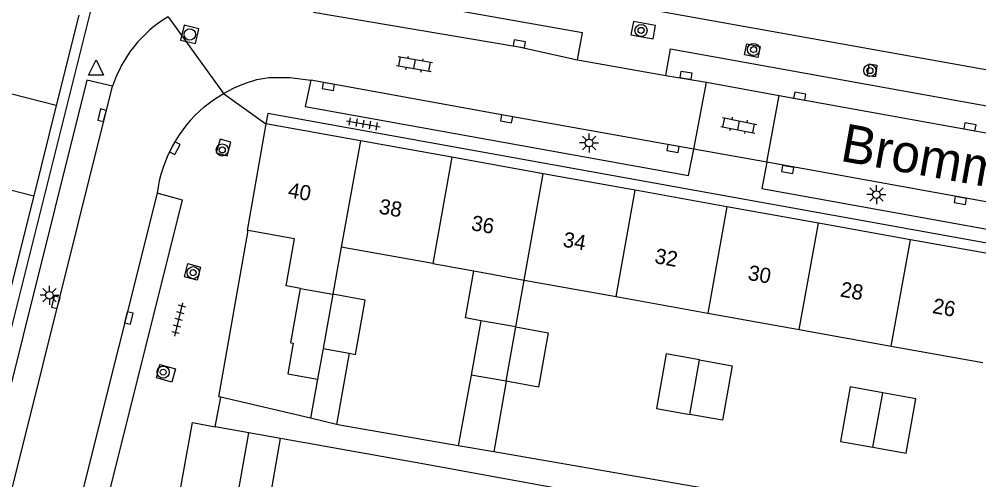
# Model space of a CAD drawing. Extents: x 131000 to 133014, y 396499 to 399001.
# Drawn here: x 131356 to 131419.2, y 397956.8 to 397987.2 of the extents above; entities that cross this region are included whole.
import ezdxf

# ---------------------------------------------------------------- set-up
doc = ezdxf.new("R2010")
doc.units = 0
for name, color, linetype in [('gg-afsc-erfafscheiding', 7, 'Continuous'), ('gg-afsc-muur', 7, 'Continuous'), ('gg-anno-huisnummerreeks BGT', 7, 'Continuous'), ('gg-anno-openbare ruimte label', 7, 'Continuous'), ('gg-bbg-bijgebouw', 7, 'Continuous'), ('gg-bbg-gedigitaliseerde bebouwing', 7, 'Continuous'), ('gg-bbg-gedigitaliseerde bijgebouw', 7, 'Continuous'), ('gg-bbg-hoofdgebouw', 7, 'Continuous'), ('gg-bbg-luifel en loopbrug', 7, 'Continuous'), ('gg-bbg-tussenscheiding', 7, 'Continuous'), ('gg-knt-verharding', 7, 'Continuous'), ('gg-knt-verharding nz', 7, 'Continuous'), ('gt-grn-weggrens', 7, 'Continuous'), ('gt-symb-boom', 7, 'Continuous'), ('gt-symb-klinker verharding', 7, 'Continuous'), ('gt-symb-kolk', 7, 'Continuous'), ('gt-symb-lichtmast', 7, 'Continuous'), ('gt-symb-rioolschacht', 7, 'Continuous'), ('gt-symb-tegel verharding', 7, 'Continuous'), ('gt-symb-waterafsluiter', 7, 'Continuous')]:
    doc.layers.add(name, color=color, linetype=linetype)

# ---------------------------------------------------------------- blocks, each defined once
blk = doc.blocks.new('gt0-KL1')
at = {"layer": 'gt-symb-klinker verharding'}
for p, q in [((-1.15, 0.3), (1.15, 0.3)), ((-1, -0.3), (-1, 0.3)), ((-0.5, 0.3), (-0.5, 0.45)), ((0, -0.3), (0, 0.3)), ((0.5, 0.3), (0.5, 0.45)), ((1, -0.3), (1, 0.3)), ((-1.15, -0.3), (1.15, -0.3)), ((-0.5, -0.45), (-0.5, -0.3)), ((0.5, -0.45), (0.5, -0.3))]:
    blk.add_line(p, q, dxfattribs=at)
blk = doc.blocks.new('gt0-KOLK')
at = {"layer": 'gt-symb-kolk'}
blk.add_lwpolyline([(0, 0), (0.375, 0), (0.375, 0.4), (-0.375, 0.4), (-0.375, 0), (0, 0)], dxfattribs=at)
blk = doc.blocks.new('gt0-RS')
at = {"layer": 'gt-symb-rioolschacht'}
blk.add_lwpolyline([(-0.5, -0.5), (0.5, -0.5), (0.5, 0.5), (-0.5, 0.5)], close=True, dxfattribs=at)
blk.add_circle((0, 0), 0.375, dxfattribs=at)
blk = doc.blocks.new('gt0-LMAST')
at = {"layer": 'gt-symb-lichtmast'}
for p, q in [((-0.182, 0.173), (-0.447, 0.438)), ((-0.005, 0.246), (-0.005, 0.621)), ((0.172, 0.173), (0.437, 0.438)), ((-0.255, -0.004), (-0.63, -0.004)), ((-0.182, -0.181), (-0.447, -0.446)), ((-0.005, -0.254), (-0.005, -0.629)), ((0.437, -0.446), (0.172, -0.181)), ((0.245, -0.004), (0.62, -0.004))]:
    blk.add_line(p, q, dxfattribs=at)
blk.add_circle((-0.005, -0.004), 0.25, dxfattribs=at)
blk = doc.blocks.new('gt0-BOOM')
at = {"layer": 'gt-symb-boom'}
for radius in [0.4, 0.2]:
    blk.add_circle((0, 0), radius, dxfattribs=at)
blk = doc.blocks.new('gt0-TEG1')
at = {"layer": 'gt-symb-tegel verharding'}
for p, q in [((-1.125, 0), (1.125, 0)), ((-0.9, -0.25), (-0.9, 0.25)), ((-0.45, -0.25), (-0.45, 0.25)), ((0, -0.25), (0, 0.25)), ((0.45, -0.25), (0.45, 0.25)), ((0.9, -0.25), (0.9, 0.25))]:
    blk.add_line(p, q, dxfattribs=at)
blk = doc.blocks.new('gt0-WAFSL')
at = {"layer": 'gt-symb-waterafsluiter'}
for p, q in [((-0.5, -0.333), (0, 0.667)), ((0, 0.667), (0.5, -0.333)), ((0.5, -0.333), (-0.5, -0.333))]:
    blk.add_line(p, q, dxfattribs=at)

msp = doc.modelspace()

# ---------------------------------------------------------------- linework, layer by layer
at = {"layer": 'gg-afsc-erfafscheiding'}
for p, q in [((131368.961, 397960.315), (131369.324, 397962.274)), ((131375.225, 397960.884), (131369.324, 397962.274)), ((131371.169, 397959.921), (131368.961, 397960.315)), ((131382.737, 397957.854), (131373.243, 397959.55)), ((131421.109, 397952.825), (131387.293, 397958.67)), ((131384.775, 397957.484), (131382.737, 397957.854)), ((131394.143, 397955.781), (131384.775, 397957.484))]:
    msp.add_line(p, q, dxfattribs=at)
msp.add_lwpolyline([(131384.96, 397959.074), (131377.269, 397960.403), (131376.933, 397960.482)], dxfattribs=at)
at = {"layer": 'gg-afsc-muur'}
for points in [[(131369.324, 397962.274), (131369.2, 397962.307), (131371.127, 397973.246)], [(131365.48, 397949.663), (131367.46, 397960.597), (131368.961, 397960.315)]]:
    msp.add_lwpolyline(points, dxfattribs=at)
at = {"layer": 'gg-bbg-bijgebouw'}
msp.add_line((131373.936, 397965.854), (131374.569, 397969.438), dxfattribs=at)
at = {"layer": 'gg-bbg-gedigitaliseerde bebouwing'}
for p, q in [((131377.252, 397972.159), (131376.695, 397969.056)), ((131383.278, 397971.074), (131377.252, 397972.159))]:
    msp.add_line(p, q, dxfattribs=at)
at = {"layer": 'gg-bbg-gedigitaliseerde bijgebouw'}
for p, q in [((131386.453, 397967.311), (131385.812, 397963.732)), ((131388.754, 397966.899), (131386.453, 397967.311)), ((131376.052, 397965.48), (131375.69, 397963.471)), ((131376.052, 397965.48), (131377.777, 397965.169)), ((131388.114, 397963.318), (131385.812, 397963.732))]:
    msp.add_line(p, q, dxfattribs=at)
for points in [[(131377.777, 397965.169), (131378.189, 397965.095), (131378.833, 397968.671), (131376.695, 397969.056)], [(131388.754, 397966.899), (131390.884, 397966.515), (131390.241, 397962.936), (131388.114, 397963.318)], [(131373.936, 397965.854), (131374.097, 397965.826), (131373.742, 397963.815), (131375.69, 397963.471)], [(131400.837, 397964.733), (131398.65, 397965.126), (131398.005, 397961.538), (131400.198, 397961.143)], [(131400.837, 397964.733), (131403.002, 397964.344), (131402.357, 397960.756), (131400.198, 397961.143)], [(131412.911, 397962.56), (131410.763, 397962.946), (131410.118, 397959.358), (131412.264, 397958.972)], [(131412.264, 397958.972), (131414.454, 397958.579), (131415.099, 397962.167), (131412.911, 397962.56)]]:
    msp.add_lwpolyline(points, dxfattribs=at)
at = {"layer": 'gg-bbg-hoofdgebouw'}
for p, q in [((131359.973, 397987.438), (131358.486, 397981.491)), ((131358.486, 397981.491), (131356.999, 397975.544)), ((131378.51, 397979.161), (131372.29, 397980.28)), ((131384.533, 397978.078), (131378.51, 397979.161)), ((131390.556, 397976.995), (131384.533, 397978.078)), ((131396.61, 397975.907), (131390.556, 397976.995)), ((131356.999, 397975.544), (131355.513, 397969.598)), ((131402.633, 397974.823), (131396.61, 397975.907)), ((131408.677, 397973.737), (131402.633, 397974.823)), ((131414.728, 397972.648), (131408.677, 397973.737)), ((131420.772, 397971.562), (131414.728, 397972.648)), ((131383.278, 397971.074), (131385.981, 397970.587)), ((131385.981, 397970.587), (131389.305, 397969.989)), ((131389.305, 397969.989), (131395.351, 397968.901)), ((131395.351, 397968.901), (131401.386, 397967.815)), ((131401.386, 397967.815), (131407.417, 397966.729)), ((131407.417, 397966.729), (131413.466, 397965.64)), ((131413.466, 397965.64), (131419.505, 397964.553))]:
    msp.add_line(p, q, dxfattribs=at)
for points in [[(131372.29, 397980.28), (131371.048, 397973.26), (131371.127, 397973.246)], [(131374.569, 397969.438), (131373.632, 397969.604), (131374.181, 397972.706), (131371.127, 397973.246)]]:
    msp.add_lwpolyline(points, dxfattribs=at)
at = {"layer": 'gg-bbg-luifel en loopbrug'}
for p, q in [((131388.754, 397966.899), (131389.305, 397969.989)), ((131377.777, 397965.169), (131376.933, 397960.482)), ((131375.69, 397963.471), (131375.225, 397960.884)), ((131385.812, 397963.732), (131384.96, 397959.074)), ((131388.114, 397963.318), (131387.293, 397958.67)), ((131376.933, 397960.482), (131375.225, 397960.884)), ((131370.415, 397955.712), (131371.169, 397959.921)), ((131373.243, 397959.55), (131371.169, 397959.921)), ((131372.514, 397955.331), (131373.243, 397959.55)), ((131387.293, 397958.67), (131384.96, 397959.074))]:
    msp.add_line(p, q, dxfattribs=at)
msp.add_lwpolyline([(131386.453, 397967.311), (131385.434, 397967.492), (131385.981, 397970.587)], dxfattribs=at)
at = {"layer": 'gg-bbg-tussenscheiding'}
for p, q in [((131358.486, 397981.491), (131351.782, 397983.188)), ((131378.51, 397979.161), (131377.252, 397972.159)), ((131384.533, 397978.078), (131383.278, 397971.074)), ((131350.343, 397977.229), (131356.999, 397975.544)), ((131389.305, 397969.989), (131390.556, 397976.995)), ((131395.351, 397968.901), (131396.61, 397975.907)), ((131402.633, 397974.823), (131401.386, 397967.815)), ((131407.417, 397966.729), (131408.677, 397973.737)), ((131413.466, 397965.64), (131414.728, 397972.648)), ((131374.569, 397969.438), (131376.695, 397969.056)), ((131376.695, 397969.056), (131376.052, 397965.48)), ((131388.114, 397963.318), (131388.754, 397966.899)), ((131400.198, 397961.143), (131400.837, 397964.733)), ((131412.264, 397958.972), (131412.911, 397962.56))]:
    msp.add_line(p, q, dxfattribs=at)
at = {"layer": 'gg-knt-verharding'}
for p, q in [((131361.928, 397992.463), (131350.169, 397945.483)), ((131397.12, 397987.895), (131432.887, 397981.487)), ((131400.46, 397978.62), (131401.313, 397983.021)), ((131405.272, 397977.752), (131406.099, 397982.152)), ((131405.272, 397977.752), (131400.46, 397978.62))]:
    msp.add_line(p, q, dxfattribs=at)
for points in [[(131392.811, 397984.506), (131393.135, 397986.266), (131375.749, 397989.376), (131375.426, 397987.631)], [(131397.784, 397985.876), (131397.951, 397986.752), (131396.49, 397987.022), (131396.327, 397986.154), (131397.784, 397985.876)], [(131403.812, 397984.82), (131403.959, 397985.555), (131404.838, 397985.38), (131404.691, 397984.645), (131403.812, 397984.82)], [(131398.636, 397983.472), (131398.94, 397985.221), (131427.183, 397980.119), (131426.848, 397978.385)], [(131411.882, 397983.472), (131412.447, 397983.392), (131412.552, 397984.135), (131411.987, 397984.215), (131411.882, 397983.472)], [(131362.198, 397982.758), (131360.503, 397983.161), (131352.088, 397949.51), (131353.785, 397949.047)], [(131369.499, 397982.277), (131370.208, 397982.645), (131370.946, 397982.95), (131371.697, 397983.197), (131372.475, 397983.333), (131373.868, 397983.326), (131375.252, 397983.166)], [(131375.252, 397983.166), (131374.875, 397981.427), (131400.122, 397976.875), (131400.46, 397978.62)], [(131368.226, 397981.399), (131368.844, 397981.866), (131369.499, 397982.277)], [(131439.02, 397968.28), (131439.116, 397968.929), (131372.421, 397980.959), (131372.29, 397980.28)], [(131369.019, 397978.375), (131369.732, 397978.181), (131369.987, 397979.066), (131369.274, 397979.261), (131369.019, 397978.375)], [(131405.272, 397977.752), (131404.946, 397976.018), (131432.179, 397971.098), (131432.503, 397972.846)], [(131356.692, 397942.034), (131358.383, 397941.626), (131366.8, 397975.251), (131365.123, 397975.714)], [(131366.929, 397970.209), (131367.148, 397971.076), (131367.977, 397970.841), (131367.758, 397969.974), (131366.929, 397970.209)], [(131365.08, 397963.543), (131365.315, 397964.417), (131366.332, 397964.147), (131366.097, 397963.273), (131365.08, 397963.543)]]:
    msp.add_lwpolyline(points, dxfattribs=at)
for centre, radius, start, end in [((131370.104, 397980.188), 8.313, 120.79425, 161.99016), ((131374.113, 397974.496), 9.072, 130.46044, 172.28617)]:
    msp.add_arc(centre, radius, start, end, dxfattribs=at)
at = {"layer": 'gg-knt-verharding nz'}
for p, q in [((131392.811, 397984.506), (131398.636, 397983.472)), ((131398.636, 397983.472), (131401.313, 397983.021)), ((131401.313, 397983.021), (131406.099, 397982.152)), ((131353.785, 397949.047), (131362.198, 397982.758)), ((131406.099, 397982.152), (131426.848, 397978.385)), ((131432.503, 397972.846), (131405.272, 397977.752)), ((131365.123, 397975.714), (131356.692, 397942.034))]:
    msp.add_line(p, q, dxfattribs=at)
for points in [[(131375.426, 397987.631), (131388.951, 397985.361), (131392.811, 397984.506)], [(131400.46, 397978.62), (131388.173, 397980.804), (131375.252, 397983.166)]]:
    msp.add_lwpolyline(points, dxfattribs=at)
at = {"layer": 'gt-grn-weggrens'}
for p, q in [((131365.848, 397987.329), (131369.499, 397982.277)), ((131369.499, 397982.277), (131372.29, 397980.28))]:
    msp.add_line(p, q, dxfattribs=at)

# ---------------------------------------------------------------- block references
at = {"layer": 'gt-symb-boom'}
for p in [(131396.995, 397986.433), (131404.402, 397985.177), (131412.065, 397983.791), (131369.42, 397978.561), (131367.5, 397970.477), (131365.527, 397963.921)]:
    msp.add_blockref('gt0-BOOM', p, dxfattribs=at)
at = {"layer": 'gt-symb-klinker verharding'}
for p, rotation in [((131382.087, 397984.218), -10.074332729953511), ((131403.427, 397980.177), -11.298700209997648)]:
    msp.add_blockref('gt0-KL1', p, dxfattribs=dict(at, rotation=rotation))
at = {"layer": 'gt-symb-kolk'}
for p, rotation in [((131388.951, 397985.361), -9.556527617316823), ((131399.921, 397983.274), -8.746162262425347), ((131376.438, 397982.943), 169.69002959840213), ((131407.409, 397981.902), -10.366322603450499), ((131361.696, 397980.802), 76.11658196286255), ((131388.173, 397980.804), 169.9820655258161), ((131418.613, 397979.888), -10.197205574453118), ((131366.114, 397978.77), -118.2309018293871), ((131399.136, 397978.861), 169.69002960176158), ((131406.684, 397977.479), 169.80279442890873), ((131418.052, 397975.434), 169.85920685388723), ((131358.643, 397968.474), 75.93596328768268), ((131363.068, 397967.541), -104.1196029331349)]:
    msp.add_blockref('gt0-KOLK', p, dxfattribs=dict(at, rotation=rotation))
at = {"layer": 'gt-symb-lichtmast'}
for p in [(131393.578, 397979.023), (131412.5, 397975.626), (131358.046, 397968.995)]:
    msp.add_blockref('gt0-LMAST', p, dxfattribs=at)
at = {"layer": 'gt-symb-rioolschacht', "rotation": -13.119144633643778}
msp.add_blockref('gt0-RS', (131367.279, 397986.17), dxfattribs=at)
at = {"layer": 'gt-symb-tegel verharding'}
for p, rotation in [((131378.712, 397980.28), -10.197205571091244), ((131366.557, 397967.393), 75.99155651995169)]:
    msp.add_blockref('gt0-TEG1', p, dxfattribs=dict(at, rotation=rotation))
at = {"layer": 'gt-symb-waterafsluiter'}
msp.add_blockref('gt0-WAFSL', (131361.106, 397983.823), dxfattribs=at)

# ---------------------------------------------------------------- texts
at = {"layer": 'gg-anno-huisnummerreeks BGT'}
for s, p in [('40', (131373.697, 397975.455)), ('38', (131379.686, 397974.378)), ('36', (131385.761, 397973.285)), ('34', (131391.8, 397972.2)), ('32', (131397.843, 397971.113)), ('30', (131403.985, 397970.009)), ('28', (131410.058, 397968.916)), ('26', (131416.134, 397967.824))]:
    msp.add_text(s, height=1, rotation=349.8, dxfattribs=at).set_placement(p)
at = {"layer": 'gg-anno-openbare ruimte label'}
msp.add_text('Brommastraat', height=2.5, rotation=349.9, dxfattribs=at).set_placement((131410.042, 397977.853))

doc.saveas('drawing.dxf')
